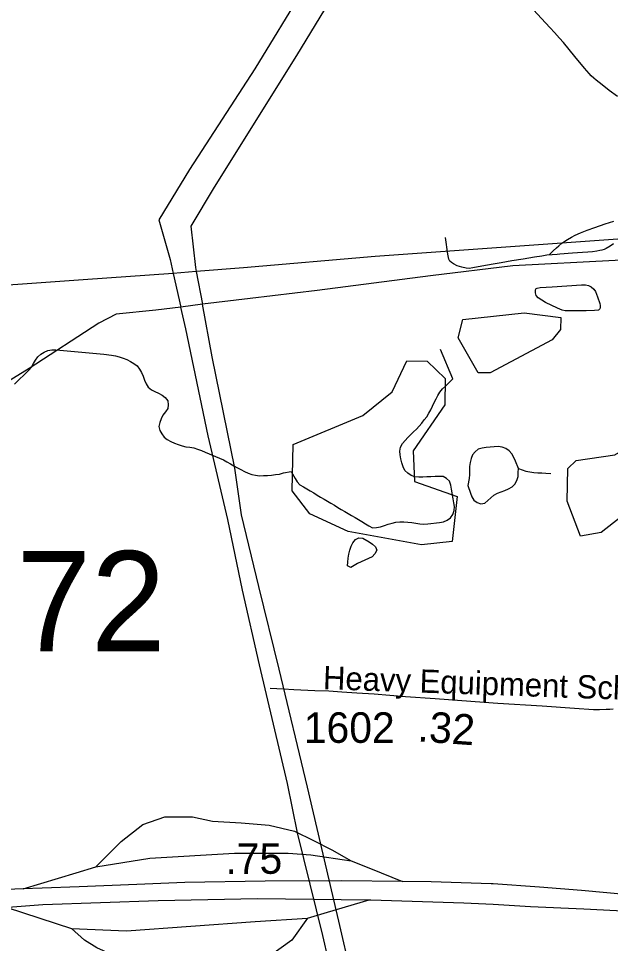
# Model space of a CAD drawing. Extents: x 1383679 to 1536984, y 460658 to 651027.
# Drawn here: x 1400132 to 1402554, y 554708 to 558492 of the extents above; entities that cross this region are included whole.
import ezdxf

# ---------------------------------------------------------------- set-up
doc = ezdxf.new("R2010")
doc.units = 0
for name, color, linetype in [('Exist Hydrographic Misc Water Feature', 7, 'Continuous'), ('Exist Road Non-System Type 51', 7, 'Continuous'), ('Exist Road Primary Interstate Divided Center Attributed', 7, 'Continuous'), ('Exist Road Primary Interstate Structure Cantilever Sign Number Label', 7, 'Continuous'), ('Exist Road Secondary Mileage Hundredths English Label', 7, 'Continuous'), ('Exist Road Secondary Type 51 Attributed', 7, 'Continuous'), ('Exist Road Secondary Type 51 Label', 7, 'Continuous'), ('Exist Road Secondary Type 51 Number Label', 7, 'Continuous'), ('Exist Utilities Electrical Transmission Line', 7, 'Continuous')]:
    doc.layers.add(name, color=color, linetype=linetype)

msp = doc.modelspace()

# ---------------------------------------------------------------- linework, layer by layer
at = {"layer": 'Exist Hydrographic Misc Water Feature'}
for points in [[(1402338.2, 557307.6), (1402288.6, 557330.7), (1402258.3, 557348.8), (1402250, 557358.7), (1402247.4, 557370.1), (1402247.2, 557380.3), (1402249.5, 557385.9), (1402254.3, 557388.6), (1402266.6, 557391.9), (1402316.4, 557395.1), (1402436.3, 557402.3), (1402452.1, 557402.3), (1402464.6, 557400), (1402474.9, 557394.1), (1402485.7, 557384.9), (1402492.7, 557375), (1402500.7, 557353.4), (1402510.2, 557326.1), (1402512, 557317.5), (1402512.2, 557309.8), (1402510.4, 557304.6), (1402504.7, 557299.5), (1402489.3, 557297.5), (1402454.9, 557296.3), (1402369.4, 557295.9), (1402356.6, 557299.5), (1402338.2, 557307.6)], [(1402012.6, 557042.9), (1401931.7, 557185.7), (1401949.7, 557260.8), (1402200.7, 557288.6), (1402350.7, 557269.2), (1402349.7, 557220), (1402315.6, 557178), (1402062.7, 557042), (1402012.6, 557042.9)], [(1400116.3, 556996.3), (1400175, 557053.6), (1400185.7, 557066), (1400194.1, 557080.2), (1400201.7, 557094.6), (1400211.8, 557107.8), (1400223.6, 557119), (1400237.7, 557127.4), (1400252.7, 557134.3), (1400268.8, 557137), (1400285.2, 557136.9), (1400301.6, 557135.8), (1400480.8, 557119.4), (1400512.5, 557114.7), (1400528.6, 557111.6), (1400544.5, 557107.4), (1400560.2, 557102.4), (1400575.4, 557096.5), (1400590.5, 557089.5), (1400604.6, 557081.2), (1400617.5, 557070.8), (1400627.6, 557058), (1400635.1, 557043.5), (1400641.8, 557028.3), (1400648, 557013), (1400654.8, 556998), (1400662.7, 556983.9), (1400675.8, 556973.6), (1400690.2, 556965.7), (1400705, 556958.7), (1400719.7, 556951.3), (1400732.9, 556941.6), (1400742.8, 556928.5), (1400745, 556912.3), (1400742.5, 556896.1), (1400733.1, 556882.8), (1400723.3, 556869.5), (1400716, 556854.6), (1400710.1, 556839.1), (1400706.6, 556823.3), (1400710, 556807.1), (1400718, 556792.9), (1400728.1, 556779.9), (1400740.9, 556769.9), (1400755.4, 556761.9), (1400770.1, 556754.8), (1400785.6, 556749.1)], [(1401903.6, 556567), (1401901.3, 556583.3), (1401895.4, 556598.7), (1401883.9, 556610.3), (1401869.2, 556617.8), (1401852.9, 556618.8), (1401836.4, 556618.4), (1401819.8, 556617.6), (1401803.2, 556616.7), (1401786.7, 556616.1), (1401770.4, 556616.2), (1401754.3, 556617.4), (1401739.1, 556622.2), (1401725.4, 556632.2), (1401713.4, 556643.5), (1401706.1, 556658.2), (1401701.2, 556674), (1401697.1, 556690.1), (1401693.4, 556706.4), (1401692.2, 556722.4), (1401695.6, 556738.4), (1401703.7, 556753.2), (1401714, 556765.7), (1401725.1, 556777.7), (1401736.6, 556789.5), (1401748.3, 556801), (1401760, 556812.7), (1401771.4, 556824.6), (1401782.4, 556836.8), (1401792.7, 556849.6), (1401802.3, 556863), (1401810.9, 556877), (1401818.7, 556891.4), (1401826.2, 556906.1), (1401833.4, 556920.8), (1401840.8, 556935.6), (1401848.5, 556950), (1401856.8, 556964.1), (1401866.7, 556976.9), (1401878.8, 556988.2), (1401890.9, 556999.5), (1401909.4, 557018.3), (1401858.4, 557138.7)], [(1401780.6, 556338.6), (1401481.7, 556393.8), (1401324.7, 556465.9), (1401251.7, 556559.3), (1401255.7, 556749.6), (1401541.6, 556868.6), (1401660.7, 556964.7), (1401721.7, 557091.5), (1401804.6, 557089.8), (1401878.6, 557019.4), (1401876.7, 556911.1), (1401746.7, 556723.3), (1401752.6, 556598.5), (1401926.6, 556535.9), (1401906.6, 556352.5), (1401780.6, 556338.6)], [(1402431.7, 556374.8), (1402376.6, 556517), (1402379.7, 556651.5), (1402413.6, 556683.6), (1402572.7, 556706.7), (1402664.6, 556760.6), (1402789.7, 556751.6), (1402786.6, 556600.7), (1402515.6, 556389.4), (1402431.7, 556374.8)], [(1400785.6, 556749.1), (1400801.3, 556744.3), (1400817.2, 556740.2), (1400833.4, 556737.9), (1400849.4, 556735.7), (1400865, 556730.4), (1400880.4, 556724.5), (1400895.4, 556718.1), (1400970.3, 556686), (1400984.7, 556678.3), (1400999.2, 556670.4), (1401013.5, 556662.4), (1401028, 556654.4), (1401042.5, 556646.5), (1401056.9, 556638.8), (1401071.5, 556631.4), (1401086.7, 556626.7), (1401102.3, 556623.2), (1401118.5, 556621.7), (1401135, 556621.9), (1401151.4, 556623), (1401167.8, 556624.3), (1401184.1, 556626), (1401200.3, 556628.4), (1401216, 556633.1), (1401247.5, 556638.9)], [(1402177.5, 556651.4), (1402165.1, 556681.8), (1402158.6, 556696.8), (1402150.9, 556711.3), (1402140.2, 556723.9), (1402126.4, 556732.6), (1402110.8, 556738.5), (1402094.7, 556740.7), (1402078.4, 556740.3), (1402061.9, 556739), (1402045.5, 556737), (1402029.2, 556734.8), (1402013.1, 556730.7), (1402000.8, 556719.9), (1401990.4, 556706.8), (1401984.2, 556692), (1401980.3, 556675.9), (1401977.6, 556659.5), (1401978.2, 556643.4), (1401977.5, 556627), (1401976.4, 556610.6), (1401971.1, 556582)], [(1401971.1, 556582), (1401981.6, 556550.7), (1401987.4, 556535.3), (1401995.6, 556521.6), (1402009, 556511.5), (1402024.2, 556506.3), (1402040.5, 556509.4), (1402053.2, 556519.8), (1402064.7, 556531.7), (1402077, 556542.3), (1402091.5, 556550.1), (1402106.8, 556556.3), (1402122.7, 556561), (1402137.5, 556567.4), (1402151.6, 556576.5), (1402163.4, 556587.7), (1402171.6, 556602), (1402176.1, 556617.9), (1402177.2, 556634.2), (1402177.5, 556651.4)], [(1402177.5, 556651.4), (1402193.1, 556646.1), (1402208.7, 556640.8), (1402224.6, 556637.1), (1402240.9, 556635.1), (1402257.2, 556633.8), (1402273.6, 556632.9), (1402290, 556632.1), (1402311, 556630.9)], [(1401247.5, 556638.9), (1401264.1, 556610.5), (1401272.6, 556596.5), (1401283.6, 556584.6), (1401297.6, 556576.2), (1401311.8, 556567.7), (1401325.8, 556559.3), (1401339.9, 556550.9), (1401354, 556542.5), (1401368.1, 556534.1), (1401382.2, 556525.7), (1401396.3, 556517.4), (1401410.4, 556508.9), (1401424.6, 556500.6), (1401438.6, 556492.2), (1401452.8, 556483.8), (1401466.9, 556475.5), (1401481, 556467.1), (1401495.1, 556458.7), (1401509.3, 556450.4), (1401523.3, 556441.9), (1401537.4, 556433.6), (1401551.5, 556425.2), (1401565.6, 556416.8), (1401581, 556407.7)], [(1401581, 556407.7), (1401597.2, 556410.2), (1401613.3, 556413.1), (1401629.2, 556417.7), (1401644.9, 556423), (1401660.6, 556427.9), (1401676.5, 556431.3), (1401692.7, 556432.7), (1401709.1, 556432.6), (1401725.6, 556431.7), (1401742.1, 556430.4), (1401758.2, 556427.7), (1401774.2, 556424.7), (1401790.7, 556424), (1401807, 556424.3), (1401855.4, 556430.1), (1401871.5, 556433.1), (1401886.3, 556440.2), (1401899.7, 556449.8), (1401909.1, 556463.1), (1401914.9, 556478.9), (1401915.9, 556495), (1401914, 556511.1), (1401911.3, 556527.3), (1401903.6, 556567)], [(1401567.3, 556351.2), (1401580.6, 556341.1), (1401593.4, 556330.7), (1401598.5, 556316.4), (1401590.8, 556301.8), (1401579, 556290.3), (1401564.7, 556282.3), (1401549.8, 556275.6), (1401534.6, 556269.2), (1401519.5, 556262.6), (1401505.1, 556254.8), (1401491.5, 556245.4), (1401478.1, 556252.3), (1401479.1, 556268.2), (1401481.4, 556284.6), (1401484.4, 556301), (1401487.8, 556317.2), (1401492.8, 556332.9), (1401500.2, 556347.5), (1401510.7, 556360.2), (1401525.1, 556367.5), (1401541.7, 556366.3), (1401567.3, 556351.2)]]:
    msp.add_lwpolyline(points, dxfattribs=at)
at = {"layer": 'Exist Road Non-System Type 51'}
for p, q in [((1400368.5, 554997.1), (1400449, 555021.7)), ((1401492.7, 555045.9), (1401571.9, 555014)), ((1400151.5, 554930.7), (1400368.5, 554997.1)), ((1401571.9, 555014), (1401703.2, 554961.2)), ((1401396.7, 554835.3), (1401566.5, 554885.6)), ((1400081.9, 554855.8), (1400219.2, 554811.4)), ((1401314.6, 554810.9), (1401396.7, 554835.3)), ((1400219.2, 554811.4), (1400349.2, 554769.4))]:
    msp.add_line(p, q, dxfattribs=at)
for points in [[(1402582.7, 558172.7), (1402549.4, 558198.1), (1402520, 558221), (1402495.3, 558240.5), (1402486.1, 558248.5), (1402475.9, 558258.2), (1402466.8, 558267.9), (1402447.9, 558289.5), (1402409.1, 558336.4), (1402361.9, 558393.8), (1402345.9, 558412.6), (1402325.4, 558435.4), (1402307.7, 558454.2), (1402289, 558474.7), (1402239.4, 558527.7)], [(1402303.5, 557524.8), (1402319.7, 557541.4), (1402333.4, 557554.5), (1402342.5, 557562.5), (1402355.7, 557572.7), (1402367.2, 557580.7), (1402378.8, 557587.9), (1402394.5, 557597.2), (1402410.5, 557605.2), (1402431.6, 557614.9), (1402459.2, 557626.1), (1402490.4, 557637.4), (1402533, 557652.4), (1402568.2, 557663.6)], [(1402567.2, 557570.4), (1402553, 557561.3), (1402537, 557551.6), (1402528.5, 557547.6), (1402519.3, 557544.8), (1402510.8, 557543.1), (1402499.2, 557540.8), (1402480.3, 557538.2), (1402461.5, 557536.3), (1402440, 557534.6), (1402398.4, 557531.7), (1402347.6, 557527.7), (1402336.8, 557527.1), (1402315.3, 557525.4), (1402293.7, 557523.9), (1402272.9, 557520.3), (1402243.3, 557515.7), (1402196.6, 557508.3), (1402150.9, 557500.9), (1402106.5, 557492.9), (1402075, 557487.6), (1402028.4, 557478.4), (1401991.3, 557471.9), (1401976.2, 557469.8), (1401963.2, 557470.3), (1401945.7, 557474.7), (1401927.4, 557480.4), (1401911.8, 557488.9), (1401903.4, 557493.9), (1401897.7, 557500), (1401893.6, 557508.3), (1401889.2, 557527.5), (1401879.7, 557595.9)], [(1400449, 555021.7), (1400552.3, 555125.4), (1400641.3, 555194.5), (1400730.4, 555225.6), (1400844.4, 555225.6), (1400926.3, 555208.3), (1401043.8, 555201.4), (1401157.8, 555191.1), (1401261.1, 555166.9), (1401339.5, 555128.9), (1401414.3, 555090.8), (1401492.7, 555045.9)], [(1400449, 555021.7), (1400669.8, 555056.3), (1401015.3, 555077), (1401236.2, 555077), (1401328.8, 555070.1), (1401492.7, 555045.9)], [(1400349.2, 554769.4), (1400573.6, 554759), (1401100.8, 554797), (1401314.6, 554810.9)], [(1401314.6, 554810.9), (1401250.5, 554721), (1401154.3, 554651.9), (1401051, 554624.2), (1400676.9, 554617.3), (1400591.4, 554627.7), (1400452.5, 554689.9), (1400402.6, 554721), (1400349.2, 554769.4)]]:
    msp.add_lwpolyline(points, dxfattribs=at)
at = {"layer": 'Exist Road Primary Interstate Divided Center Attributed'}
for points in [[(1402889.9, 554881.6), (1402809.6, 554889.8), (1402781.4, 554892.7), (1402628.7, 554906.1), (1402436.1, 554924.4), (1402264.4, 554938.2), (1402075, 554951.4), (1402066.2, 554951.9), (1401820.9, 554959.8), (1401703.2, 554961.2), (1401454.2, 554964.3), (1401140.9, 554963), (1400812.9, 554956.8), (1400615.7, 554948.8), (1400380.2, 554939.8), (1400229.5, 554933.3), (1400151.5, 554930.7), (1400046.8, 554927.3), (1399813.2, 554921.2), (1399668.9, 554919.2), (1399415.1, 554904.8), (1399267.1, 554899.4), (1398949.5, 554886), (1398849.6, 554881.8)], [(1398871.8, 554808), (1399139.7, 554819.3), (1399383.9, 554824.3), (1399558.4, 554831.4), (1399816.6, 554844.8), (1399967.8, 554848.3), (1400081.5, 554856), (1400107.8, 554857.8), (1400231.2, 554866.9), (1400703.7, 554883.3), (1401109.6, 554891.3), (1401566.5, 554885.6), (1401573.3, 554885.6), (1401953.8, 554874.5), (1402075, 554867.8), (1402227.7, 554859.3), (1402444.7, 554849.5), (1402685, 554837.7), (1402785.5, 554830.5), (1402799.6, 554829.3), (1402883.2, 554821.9)]]:
    msp.add_lwpolyline(points, dxfattribs=at)
at = {"layer": 'Exist Road Secondary Type 51 Attributed'}
msp.add_lwpolyline([(1402566, 555666.5), (1402551.5, 555665.2), (1402536.5, 555664.4), (1402508.8, 555663.4), (1402485.2, 555664.3), (1402407.5, 555668.5), (1402275.5, 555678.5), (1402093.3, 555689.8), (1402075, 555691.1), (1401837.7, 555708.6), (1401715.5, 555717.5), (1401587.7, 555727.1), (1401516.8, 555731.5), (1401455, 555736), (1401402.1, 555739.5), (1401344.3, 555742), (1401259.1, 555745.9), (1401216.5, 555748), (1401161.8, 555750.7)], dxfattribs=at)
at = {"layer": 'Exist Utilities Electrical Transmission Line'}
for p, q in [((1400859.7, 557457.7), (1400765.5, 557449.6)), ((1400765.5, 557449.6), (1400796.7, 557310.9)), ((1400859.7, 557457.7), (1400885, 557322.9)), ((1400885, 557322.9), (1400796.7, 557310.9))]:
    msp.add_line(p, q, dxfattribs=at)
for points in [[(1404669.3, 563661.2), (1404274.9, 563043.7), (1403925.6, 562499.2), (1403584.5, 561966.9), (1403192.1, 561353.2), (1403121.5, 561248.6), (1403026.9, 561120.4), (1402921.1, 560942.5), (1402695.6, 560585), (1402426.8, 560164.5), (1402205.5, 559818.9), (1401988, 559473.2), (1401858, 559277.9), (1401661.6, 558971.7), (1401494, 558707.1), (1401403, 558560.9), (1401270.3, 558341.5), (1400932.9, 557802.2), (1400837.6, 557642.2), (1400856, 557473.8), (1400859.7, 557457.7)], [(1404295.3, 563309.4), (1403941.9, 562755.2), (1403553.8, 562159.6), (1403338, 561829.1), (1403196.1, 561613.3), (1403005.1, 561329), (1402866.9, 561121.9), (1402632.6, 560738.4), (1402301.7, 560215), (1401984.8, 559701.3), (1401807.4, 559445), (1401585.7, 559077.3), (1401302.1, 558620.9), (1401099.1, 558287.1), (1400832.3, 557874.4), (1400706.1, 557668.9), (1400752.6, 557505.9), (1400765.5, 557449.6)], [(1408693.2, 559557.3), (1407978.9, 559309.6), (1407455.5, 559124.6), (1406860, 558922.9), (1406159.6, 558673.1), (1405618.4, 558484.5), (1405022.5, 558266.5), (1404501.3, 558089.6), (1404245.8, 558004.1), (1404157.4, 557975.6), (1403836.3, 557799), (1403602.1, 557675), (1403119.6, 557639.3), (1402603.5, 557591.5), (1401591.3, 557518.4), (1401052.1, 557471.6), (1400859.7, 557457.7)], [(1408631.4, 557461), (1407937.6, 557489.1), (1407246, 557515.3), (1407124.5, 557433.3), (1406902.3, 557299.1), (1406638.9, 557335.6), (1406263.5, 557382.4), (1405846.4, 557437.6), (1405642.6, 557455.3), (1405133, 557476.1), (1404397.1, 557489), (1403693.3, 557501.3), (1403117, 557515.2), (1402843.8, 557512.4), (1402573.4, 557502), (1402154.8, 557480.6), (1401817.8, 557439.8), (1401354.4, 557379.3), (1401079.6, 557347), (1400885, 557322.9)], [(1400765.5, 557449.6), (1400396.8, 557423.2), (1399304.7, 557345.9), (1398671.2, 557302.7)], [(1400796.7, 557310.9), (1400694.4, 557298.9), (1400531.8, 557282.4), (1400461.1, 557245.8), (1400175.2, 557059.7), (1400029.1, 556970.6), (1399708, 556923.2), (1399218.4, 556857.4), (1398789.1, 556800.2), (1398708.9, 556789.3)], [(1400804.7, 544136.4), (1400879.2, 544448.9), (1401113.2, 545506.6), (1401477.1, 547129.9), (1401963.1, 549328.7), (1402276.6, 550838.9), (1402027.9, 551992.1), (1401959.7, 552224.2), (1401873.4, 552598.2), (1401807.7, 552905.6), (1401702.4, 553326.2), (1401660.6, 553527.1), (1401486.9, 554224.9), (1401447.4, 554437.8), (1401377.5, 554739.6), (1401274.3, 555159.8), (1401232.3, 555362.8), (1401118.4, 555847.5), (1401048.7, 556153.1), (1400988.7, 556442.4), (1400907.8, 556784.2), (1400816.8, 557222.4), (1400796.7, 557310.9)], [(1400926, 544099.8), (1401079.8, 544763), (1401441.8, 546392.2), (1401805.9, 548121.5), (1402053.5, 549248.8), (1402404.8, 550844.3), (1402120.2, 551988.4), (1402000.6, 552365.5), (1401933.2, 552689), (1401824.6, 553147.4), (1401705.6, 553678.3), (1401607.8, 554074.4), (1401543.7, 554361.8), (1401442.9, 554798.3), (1401314.1, 555347.1), (1401198.1, 555829.7), (1401115.1, 556167.7), (1401045.1, 556461.3), (1401017.2, 556651.9), (1400924.5, 557108), (1400885, 557322.9)]]:
    msp.add_lwpolyline(points, dxfattribs=at)

# ---------------------------------------------------------------- texts
at = {"layer": 'Exist Road Primary Interstate Structure Cantilever Sign Number Label'}
msp.add_text('L572', height=410.1, dxfattribs=at).set_placement((1399514.1, 555903.4))
at = {"layer": 'Exist Road Secondary Mileage Hundredths English Label'}
for s, rotation, p in [('.32', 355.911, (1401763, 555534.9)), ('.75', 0.3929, (1400979.2, 554991.5))]:
    msp.add_text(s, height=125, rotation=rotation, dxfattribs=at).set_placement(p)
at = {"layer": 'Exist Road Secondary Type 51 Label'}
msp.add_text('Heavy Equipment School Rd', height=95, rotation=357.9817, dxfattribs=at).set_placement((1401376.9, 555748.3))
at = {"layer": 'Exist Road Secondary Type 51 Number Label'}
msp.add_text('1602', height=125, dxfattribs=at).set_placement((1401299.6, 555528.5))

doc.saveas('drawing.dxf')
